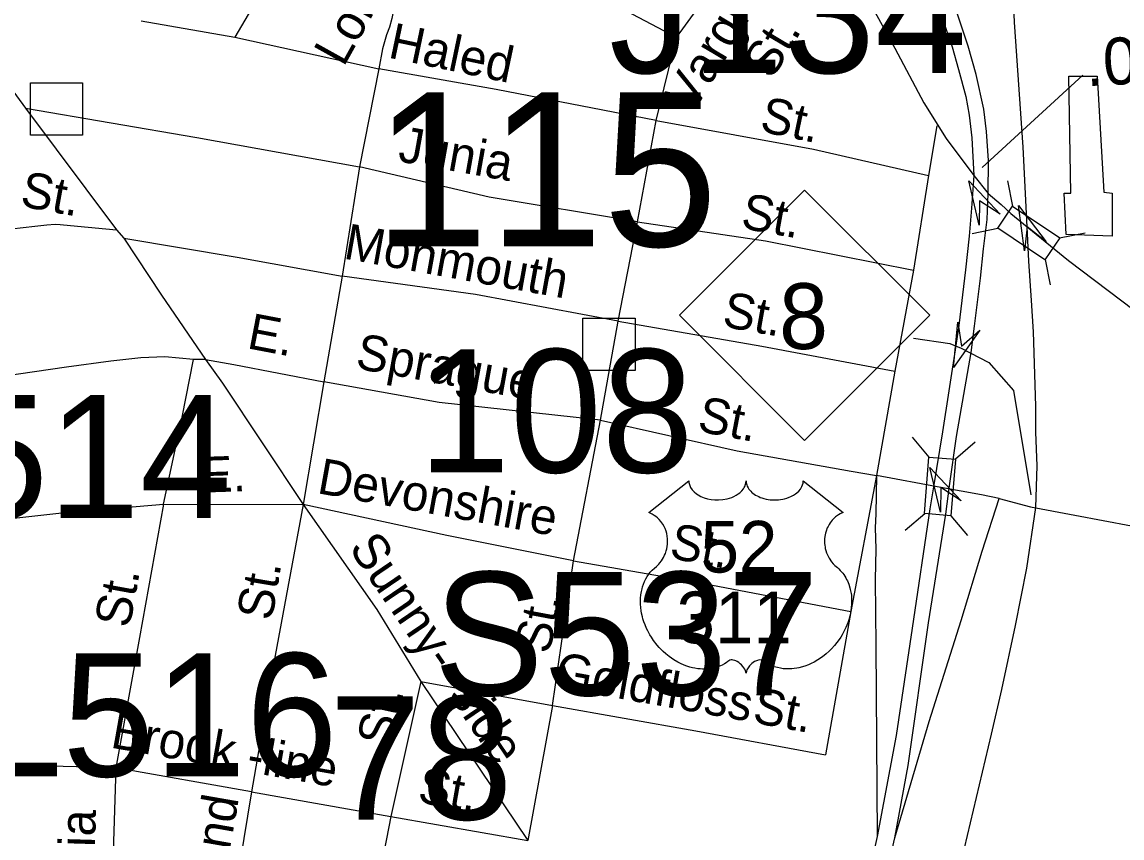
# Model space of a CAD drawing. Extents: x 1547597 to 1699558, y 810033 to 920809.
# Drawn here: x 1634436 to 1637363, y 845325 to 847496 of the extents above; entities that cross this region are included whole.
import ezdxf

# ---------------------------------------------------------------- set-up
doc = ezdxf.new("R2010")
doc.units = 0
for name, color, linetype in [('Exist Cultural Warehouse Building Footprint', 7, 'Continuous'), ('Exist Railroad Mainline', 7, 'Continuous'), ('Exist Railroad Siding', 7, 'Continuous'), ('Exist Road Non-System Structure Non-Sys Other CELL', 7, 'Continuous'), ('Exist Road Non-System Structure Non-Sys Other Number Label', 7, 'Continuous'), ('Exist Road Non-System Type 51', 7, 'Continuous'), ('Exist Road Non-System Type 51 Label', 7, 'Continuous'), ('Exist Road Primary Interstate Structure Cantilever Sign Number Label', 7, 'Continuous'), ('Exist Road Primary Interstate Structure Ovrhead Sign Number Label', 7, 'Continuous'), ('Exist Road Primary NC Shield CELL', 7, 'Continuous'), ('Exist Road Primary NC Shield Number Label', 7, 'Continuous'), ('Exist Road Primary US Divided Attributed', 7, 'Continuous'), ('Exist Road Primary US Ramp 1 Lane  Attributed', 7, 'Continuous'), ('Exist Road Primary US Shield CELL', 7, 'Continuous'), ('Exist Road Primary US Shield Number Label', 7, 'Continuous'), ('Exist Road Primary US Structure Standard Bridge CELL', 7, 'Continuous'), ('Exist Road Secondary Mileage Hundredths English Label', 7, 'Continuous'), ('Exist Road Secondary Structure Standard Bridge Attributed CELL', 7, 'Continuous'), ('Exist Road Secondary Structure Standard Bridge Number Label', 7, 'Continuous'), ('Exist Road Secondary Type 51 Attributed', 7, 'Continuous'), ('Exist Road Secondary Type 51 Undivided 4 Lane Attributed', 7, 'Continuous')]:
    doc.layers.add(name, color=color, linetype=linetype)

msp = doc.modelspace()

# ---------------------------------------------------------------- linework, layer by layer
at = {"layer": 'Exist Cultural Warehouse Building Footprint'}
msp.add_lwpolyline([(1637213.8, 846930.8), (1637208.9, 847040.9), (1637226, 847040.9), (1637221.1, 847351.5), (1637296.9, 847351.5), (1637314, 847043.3), (1637336, 847040.9), (1637336, 846925.9)], close=True, dxfattribs=at)
at = {"layer": 'Exist Railroad Mainline'}
msp.add_lwpolyline([(1636943.4, 845297.4), (1637015.2, 845601.3), (1637043.3, 845720.3), (1637078.9, 845890.4), (1637109, 846042.5), (1637133, 846203.8), (1637137.2, 846315.2), (1637133.7, 846404.7), (1637133.7, 846473.5), (1637126.8, 846671.9), (1637122.2, 846755.3), (1637114.6, 846859.5), (1637110.3, 846951.3), (1637099.3, 847162.6), (1637076.3, 847495.5), (1637063.1, 847801.1)], dxfattribs=at)
at = {"layer": 'Exist Railroad Siding'}
msp.add_lwpolyline([(1636807.9, 846655), (1636904.7, 846640.9), (1636934.7, 846628.6), (1637008.7, 846589.8), (1637073.8, 846515.8), (1637120.4, 846238.3)], dxfattribs=at)
at = {"layer": 'Exist Road Non-System Structure Non-Sys Other CELL'}
for points in [[(1634458.6, 847334.2), (1634597.6, 847334.2), (1634597.6, 847195.2), (1634458.6, 847195.2)], [(1635928.6, 846708), (1636067.6, 846708), (1636067.6, 846568.9), (1635928.6, 846568.9)]]:
    msp.add_lwpolyline(points, close=True, dxfattribs=at)
at = {"layer": 'Exist Road Non-System Type 51'}
for p, q in [((1635294.4, 847957.6), (1635003, 847455.9)), ((1634753.5, 847499.5), (1635003, 847455.9)), ((1635003, 847455.9), (1635386, 847371.8)), ((1636123.7, 847234.4), (1636177.2, 847455.2)), ((1634353.2, 847392.1), (1634446, 847267.2)), ((1635386, 847371.8), (1635333.8, 847110.5)), ((1634446, 847267.2), (1634688, 846943.2)), ((1636073.7, 846964.6), (1636123.7, 847234.4)), ((1636869.6, 847220.2), (1636848.2, 847087.8)), ((1635333.8, 847110.5), (1635287.8, 846820)), ((1636848.2, 847087.8), (1636808.2, 846835.5)), ((1636021.9, 846700.4), (1636073.7, 846964.6)), ((1634688, 846943.2), (1634707.7, 846921)), ((1635287.8, 846820), (1635239.4, 846538.8)), ((1636808.2, 846835.5), (1636758.1, 846566.8)), ((1635975.2, 846436.8), (1636021.9, 846700.4)), ((1634924.5, 846597.6), (1634892.5, 846598.1)), ((1636758.1, 846566.8), (1636709.5, 846289.8)), ((1635239.4, 846538.8), (1635184.4, 846211.8)), ((1635903.3, 846062.2), (1635975.2, 846436.8)), ((1636709.5, 846289.8), (1636641.2, 845927.2)), ((1634812.6, 846213.3), (1635184.4, 846211.8)), ((1635847.9, 845677.4), (1635903.3, 846062.2)), ((1636641.2, 845927.2), (1636573.4, 845546.2)), ((1635497, 845741), (1635417.4, 845382.2)), ((1635497, 845741), (1635782.3, 845318.5)), ((1635497, 845741), (1635847.9, 845677.4)), ((1635847.9, 845677.4), (1635782.3, 845318.5)), ((1634685.9, 845511.5), (1634296.1, 845521.4)), ((1634685.9, 845511.5), (1634673.5, 845099.7)), ((1635046.6, 845447.9), (1634685.9, 845511.5)), ((1635046.6, 845447.9), (1635006.8, 845202.6)), ((1635046.6, 845447.9), (1635417.4, 845382.2)), ((1635417.4, 845382.2), (1635328.3, 844915.5)), ((1635417.4, 845382.2), (1635782.3, 845318.5))]:
    msp.add_line(p, q, dxfattribs=at)
for points in [[(1636177.2, 847455.2), (1636325.9, 847659.2), (1636453.2, 847854.4)], [(1635553.8, 847812.3), (1635464.3, 847645.4), (1635428.7, 847549.7), (1635420.1, 847505.5), (1635414.1, 847482), (1635405.7, 847462.1), (1635395.7, 847425.1), (1635386, 847371.8)], [(1636177.2, 847455.2), (1635875.8, 847614.9), (1635553.8, 847812.3)], [(1636123.7, 847234.4), (1635697.6, 847316.4), (1635386, 847371.8)], [(1634446, 847267.2), (1634901.5, 847188.9), (1635333.8, 847110.5)], [(1636123.7, 847234.4), (1636541.5, 847157.5), (1636848.2, 847087.8)], [(1636073.7, 846964.6), (1635678.8, 847030), (1635333.8, 847110.5)], [(1636073.7, 846964.6), (1636413.9, 846914.1), (1636808.2, 846835.5)], [(1634183.8, 846921.1), (1634408.3, 846945.5), (1634470.2, 846952.7), (1634502.3, 846956), (1634524.4, 846957.8), (1634538.4, 846957.5), (1634584.3, 846952.7), (1634688, 846943.2)], [(1634707.7, 846921), (1634807.3, 846769.5), (1634924.5, 846597.6)], [(1634707.7, 846921), (1635008.6, 846870.3), (1635287.8, 846820)], [(1636021.9, 846700.4), (1635642.6, 846770.6), (1635287.8, 846820)], [(1636021.9, 846700.4), (1636404.6, 846633.5), (1636758.1, 846566.8)], [(1634892.5, 846598.1), (1634816.8, 846605.2), (1634752.7, 846602.3), (1634672.6, 846593.6), (1634554.5, 846577.3), (1634255.8, 846534)], [(1634812.6, 846213.3), (1634862.1, 846444.6), (1634892.5, 846598.1)], [(1634924.5, 846597.6), (1634969.6, 846534.9), (1635184.4, 846211.8)], [(1634924.5, 846597.6), (1635000.2, 846584.5), (1635239.4, 846538.8)], [(1635975.2, 846436.8), (1635546.5, 846484), (1635239.4, 846538.8)], [(1635975.2, 846436.8), (1636338.6, 846355), (1636642.4, 846301), (1636709.5, 846289.8)], [(1637035.7, 846228.6), (1636989.1, 846237.9), (1636880.3, 846257), (1636709.5, 846289.8)], [(1634286.1, 846161.6), (1634542.4, 846189.6), (1634812.6, 846213.3)], [(1634812.6, 846213.3), (1634749.2, 845858.4), (1634685.9, 845511.5)], [(1635184.4, 846211.8), (1635110.2, 845810.8), (1635046.6, 845447.9)], [(1635184.4, 846211.8), (1635380, 845932.6), (1635497, 845741)], [(1635903.3, 846062.2), (1635566.9, 846129.7), (1635184.4, 846211.8)], [(1637035.7, 846228.6), (1637119.5, 846206.2), (1637237, 846183.8), (1637387.9, 846155.8)], [(1635903.3, 846062.2), (1636254.7, 846001.1), (1636641.2, 845927.2)], [(1635847.9, 845677.4), (1636228.5, 845609.6), (1636573.4, 845546.2)]]:
    msp.add_lwpolyline(points, dxfattribs=at)
at = {"layer": 'Exist Road Primary NC Shield CELL'}
msp.add_lwpolyline([(1636185.3, 846715.6), (1636518.3, 847048.6), (1636851.3, 846715.6), (1636518.3, 846382.6)], close=True, dxfattribs=at)
at = {"layer": 'Exist Road Primary US Divided Attributed'}
for points in [[(1637006.4, 847039.5), (1637007.7, 847127.9), (1637002.4, 847204.3), (1636995, 847264.5), (1636974.9, 847356.3), (1636953.5, 847432), (1636922, 847525.1), (1636883.1, 847609.5), (1636841.6, 847685.2), (1636766.6, 847797.7), (1636662.1, 847945), (1636609.9, 848014.7), (1636565.7, 848077.7)], [(1636543.6, 848036.8), (1636638, 847906.2), (1636727.7, 847780.9), (1636813.5, 847653.7), (1636853.7, 847578.7), (1636883.1, 847509.7), (1636910.6, 847430), (1636927.3, 847369.7), (1636947.4, 847297.4), (1636956.1, 847248.5), (1636963.5, 847187.5), (1636968.2, 847087.7)], [(1636968.2, 847087.7), (1636962.3, 847000.4), (1636956.3, 846926.4), (1636946.3, 846836.4), (1636928.3, 846688.3), (1636920.1, 846635.1)], [(1636961.1, 846616.5), (1636970.3, 846686.3), (1636986.3, 846814.4), (1636994.3, 846892.4), (1637004.3, 846970.4), (1637006.4, 847039.5)], [(1636920.1, 846635.1), (1636884.7, 846405.4), (1636861, 846259.6)], [(1636904.1, 846262.2), (1636922, 846393.1), (1636961.1, 846616.5)], [(1636757.9, 845325.2), (1636793.4, 845517.3), (1636847.4, 845897.7), (1636894, 846186.1), (1636904.1, 846262.2)], [(1636861, 846259.6), (1636851.1, 846201), (1636804.5, 845882.8), (1636761.7, 845597.5), (1636711.3, 845328.9)], [(1636650.1, 844976.1), (1636675.2, 845025.3), (1636693.4, 845071.9), (1636717.7, 845146.9), (1636757.9, 845325.2)], [(1636711.3, 845328.9), (1636687.5, 845220.8), (1636654.5, 845120.7)]]:
    msp.add_lwpolyline(points, dxfattribs=at)
at = {"layer": 'Exist Road Primary US Ramp 1 Lane  Attributed'}
for points in [[(1636709.5, 846289.8), (1636707.6, 846187.2), (1636705.7, 846149.9), (1636707.6, 846093.9), (1636705.7, 846011.9), (1636707.6, 845838), (1636711.3, 845328.9)], [(1636757.9, 845325.2), (1636849.3, 845634.8), (1636935, 845903.3), (1636990.9, 846088), (1637035.7, 846228.6)]]:
    msp.add_lwpolyline(points, dxfattribs=at)
at = {"layer": 'Exist Road Primary US Shield CELL'}
msp.add_lwpolyline([(1636210.4, 846275.1), (1636210.7, 846270.7), (1636211.8, 846265.5), (1636212.6, 846262.8), (1636215, 846257.7), (1636219, 846251.6), (1636224.7, 846245.6), (1636231, 846240.4), (1636235.3, 846237.6), (1636242.5, 846233.8), (1636250.7, 846230.3), (1636259.9, 846227.7), (1636269.3, 846225.8), (1636279.5, 846224.6), (1636289.6, 846224.5), (1636300.5, 846225.3), (1636312.6, 846227.6), (1636318.2, 846229), (1636324.4, 846231.2), (1636330.1, 846233.6), (1636336.5, 846237), (1636341.6, 846240.2), (1636345.6, 846243.1), (1636351.2, 846248.5), (1636355.7, 846254.1), (1636357.6, 846257.2), (1636359.2, 846260.3), (1636361.4, 846266.7), (1636362.1, 846269.5), (1636362.5, 846275.4), (1636362.9, 846270.4), (1636363.4, 846267.3), (1636364.2, 846264.3), (1636365.4, 846261.1), (1636367.7, 846256.6), (1636370.2, 846252.8), (1636375, 846247.3), (1636377.9, 846244.5), (1636380.6, 846242.3), (1636387.8, 846237.3), (1636396.3, 846233.1), (1636400.4, 846231.2), (1636404.7, 846229.7), (1636410.1, 846228.1), (1636415.7, 846226.8), (1636421.2, 846225.8), (1636426.8, 846225), (1636432.6, 846224.6), (1636437.3, 846224.5), (1636443.1, 846224.5), (1636448.4, 846224.8), (1636453.9, 846225.5), (1636459.9, 846226.5), (1636464.7, 846227.5), (1636471.1, 846229.2), (1636476.9, 846231.3), (1636482, 846233.5), (1636488.6, 846237), (1636493.9, 846240.3), (1636497.8, 846243.4), (1636502.5, 846247.7), (1636506.9, 846252.8), (1636509.4, 846256.5), (1636511.3, 846260.3), (1636513, 846264.3), (1636514, 846268.6), (1636514.5, 846272.3), (1636514.6, 846275.5), (1636620.9, 846190.8), (1636618.4, 846189.9), (1636612.6, 846187), (1636608, 846184.3), (1636600.7, 846179.2), (1636597.6, 846176.4), (1636594.4, 846173.4), (1636591.5, 846170.3), (1636589, 846167.3), (1636585.9, 846163), (1636583.2, 846158.8), (1636580.5, 846154.1), (1636578.5, 846150), (1636575.2, 846141.4), (1636573.6, 846136), (1636572.6, 846131.4), (1636571.4, 846122), (1636571.1, 846117.4), (1636571.1, 846113), (1636571.3, 846108.3), (1636571.8, 846103.8), (1636572.6, 846099), (1636573.3, 846094.9), (1636574.6, 846089.8), (1636576.5, 846083.9), (1636578.9, 846078.2), (1636583.7, 846069), (1636590, 846059.5), (1636594.4, 846054.3), (1636598.8, 846049.7), (1636605.4, 846044.2), (1636608.9, 846041.1), (1636613, 846037), (1636619.7, 846029.3), (1636622.3, 846025.6), (1636625.1, 846021.6), (1636627.6, 846017.3), (1636630.1, 846012.8), (1636632.1, 846008.9), (1636635.8, 845999.8), (1636638.6, 845990.9), (1636639.8, 845986.3), (1636641.8, 845975.8), (1636642.6, 845970.7), (1636643.4, 845960.5), (1636643.4, 845948.2), (1636642.5, 845936.5), (1636640.3, 845922.9), (1636638.5, 845914.7), (1636635.7, 845905.2), (1636633, 845897), (1636628.1, 845884.9), (1636623.8, 845876.1), (1636618.2, 845865.8), (1636614.4, 845859.6), (1636609.9, 845852.9), (1636604.3, 845845.3), (1636597.8, 845837.1), (1636590, 845828.5), (1636583.6, 845822.2), (1636575.3, 845814.8), (1636570.3, 845810.6), (1636563.2, 845805.2), (1636553.4, 845798.7), (1636543.7, 845793.1), (1636535.5, 845788.9), (1636528.2, 845785.7), (1636518.8, 845782.2), (1636503.1, 845777.8), (1636497.4, 845776.6), (1636490.6, 845775.6), (1636484.3, 845775), (1636478.1, 845774.6), (1636469.8, 845774.6), (1636461.6, 845775.3), (1636453.8, 845776.4), (1636445.7, 845778.1), (1636437.3, 845780.6), (1636429.6, 845783.6), (1636421.8, 845787.4), (1636408.6, 845795.7), (1636404.8, 845797.7), (1636402.7, 845798.3), (1636397.6, 845798.6), (1636392.8, 845797.5), (1636388, 845795.6), (1636385, 845794), (1636381.1, 845791.5), (1636378.1, 845789.1), (1636374.4, 845785.6), (1636371.9, 845782.7), (1636370, 845780.5), (1636366.3, 845774.6), (1636365, 845771.9), (1636363.6, 845768.3), (1636362.4, 845763), (1636360.7, 845769.7), (1636358.8, 845774.1), (1636356.5, 845777.8), (1636354.2, 845781.2), (1636350.4, 845785.4), (1636347.1, 845788.6), (1636343.1, 845791.9), (1636338.8, 845794.5), (1636335.4, 845796.2), (1636332.3, 845797.4), (1636328.4, 845798.4), (1636325.3, 845798.6), (1636322.7, 845798.6), (1636319.2, 845797.7), (1636314.4, 845794.3), (1636309.8, 845791.1), (1636304.9, 845788.1), (1636299, 845784.9), (1636294.6, 845782.9), (1636289.5, 845780.9), (1636283.5, 845778.9), (1636276.9, 845777.2), (1636270.2, 845775.9), (1636264.3, 845774.9), (1636258, 845774.4), (1636252.3, 845774.2), (1636246.3, 845774.2), (1636240.7, 845774.7), (1636234.3, 845775.3), (1636226.2, 845776.4), (1636219.6, 845778), (1636212.6, 845779.8), (1636205.3, 845782.1), (1636197.6, 845785), (1636187.9, 845789.3), (1636181.2, 845792.7), (1636170.6, 845798.8), (1636158.2, 845807.4), (1636148.8, 845815), (1636141.9, 845821.2), (1636131.8, 845831.5), (1636125.9, 845838.2), (1636116.6, 845850.3), (1636110.6, 845859), (1636106.8, 845865.4), (1636101.1, 845875.7), (1636098, 845882.2), (1636094, 845891.6), (1636090.8, 845900.2), (1636088.2, 845908.4), (1636086.8, 845913.6), (1636084.8, 845922.7), (1636083.5, 845929.2), (1636082.3, 845938), (1636081.7, 845947.4), (1636081.6, 845956), (1636081.8, 845963.1), (1636082.6, 845971.5), (1636084, 845980.4), (1636085.7, 845988), (1636087.2, 845993.4), (1636089.5, 846000.1), (1636092.5, 846007.4), (1636096, 846014.5), (1636099.4, 846020.3), (1636103.6, 846026.6), (1636107.7, 846031.9), (1636113.1, 846037.8), (1636118.8, 846043.2), (1636124, 846047.4), (1636130.1, 846053.5), (1636133.3, 846057.1), (1636137.2, 846062.2), (1636140.2, 846066.9), (1636142.7, 846071.1), (1636145.9, 846077.3), (1636147.9, 846082), (1636150.3, 846089.1), (1636151.5, 846094.1), (1636152.8, 846100.6), (1636153.6, 846106.7), (1636153.9, 846114.3), (1636153.7, 846120.6), (1636152.9, 846127.9), (1636151.5, 846135), (1636149.9, 846141.1), (1636147.2, 846148.2), (1636144.8, 846153.3), (1636140.8, 846160.3), (1636136.2, 846166.7), (1636131.6, 846172), (1636126.8, 846176.7), (1636122.3, 846180.2), (1636118, 846183.3), (1636112.6, 846186.6), (1636107.4, 846189.2), (1636104.1, 846190.5)], close=True, dxfattribs=at)
at = {"layer": 'Exist Road Primary US Structure Standard Bridge CELL'}
for p, q in [((1637057.7, 847073.6), (1637071.2, 847005.9)), ((1636964.3, 846933.7), (1637032, 846947.2)), ((1637196.7, 846921.8), (1637264.3, 846935.3)), ((1637158.4, 846864.4), (1637171.9, 846796.7)), ((1636804, 846391), (1636848.8, 846338.5)), ((1636971.7, 846377.8), (1636919.2, 846333)), ((1636838.3, 846187.8), (1636785.8, 846143)), ((1636907.1, 846182.4), (1636951.9, 846130))]:
    msp.add_line(p, q, dxfattribs=at)
for points in [[(1637071.2, 847005.9), (1637196.9, 846922), (1637157.7, 846863.3), (1637032, 846947.2)], [(1636919.2, 846333), (1636907.4, 846182.4), (1636837, 846187.9), (1636848.8, 846338.5)]]:
    msp.add_lwpolyline(points, close=True, dxfattribs=at)
at = {"layer": 'Exist Road Secondary Mileage Hundredths English Label'}
msp.add_line((1636990.3, 847108.5), (1637258.2, 847355), dxfattribs=at)
at = {"layer": 'Exist Road Secondary Structure Standard Bridge Attributed CELL'}
for points in [[(1636982.9, 846955.1), (1636954.8, 847073.7), (1637038.5, 846985.1), (1636983.7, 847020.1)], [(1637102.9, 846886.8), (1637086.9, 847007.6), (1637161.2, 846911), (1637110.3, 846951.3)], [(1636984.7, 846676.2), (1636914.7, 846576.4), (1636925.4, 846697.8), (1636935.6, 846633.7)], [(1636879.5, 846192), (1636851.3, 846310.7), (1636935, 846222), (1636880.3, 846257)]]:
    msp.add_lwpolyline(points, close=True, dxfattribs=at)
at = {"layer": 'Exist Road Secondary Type 51 Attributed'}
for points in [[(1636968.2, 847087.7), (1637006.4, 847039.5)], [(1637006.4, 847039.5), (1637040.8, 847010.3), (1637066.5, 846986.5), (1637110.3, 846951.3)], [(1637110.3, 846951.3), (1637220.2, 846861.4), (1637394.8, 846729), (1637440.6, 846695.5), (1637495.3, 846660.2), (1637567.6, 846607.3), (1637648.7, 846554.4), (1637694.6, 846531.4), (1637731.6, 846517.3), (1637752.8, 846508.5), (1637782.7, 846503.2), (1637846.2, 846487.3), (1637932.6, 846480.2), (1638083, 846472.8), (1638232.6, 846458.6), (1638619.9, 846426.5), (1638815.7, 846407.5), (1638989.3, 846396.8), (1639256.3, 846372.8)]]:
    msp.add_lwpolyline(points, dxfattribs=at)
at = {"layer": 'Exist Road Secondary Type 51 Undivided 4 Lane Attributed'}
msp.add_lwpolyline([(1636152.4, 848018.5), (1636342.3, 847910), (1636462.8, 847833.6), (1636522.6, 847782.6), (1636633.1, 847654.5), (1636758.2, 847426.1), (1636835, 847281.1), (1636895.2, 847185.8), (1636968.2, 847087.7)], dxfattribs=at)

# ---------------------------------------------------------------- texts
at = {"layer": 'Exist Road Non-System Structure Non-Sys Other Number Label'}
msp.add_text('J134', height=328.08, dxfattribs=at).set_placement((1635998.1, 847360.2))
at = {"layer": 'Exist Road Non-System Type 51 Label'}
for s, rotation, p in [('Lomond', 60.9015, (1635291.8, 847374.2)), ('Vargrave', 59.2313, (1636222.2, 847252.1)), ('Haled', 348.1372, (1635407.5, 847401.9)), ('St.', 59.2313, (1636432, 847340.8)), ('St.', 348.1071, (1636396.1, 847205.8)), ('Junia', 349.882, (1635434.1, 847125.9)), ('St.', 349.6437, (1634428.8, 847006.4)), ('St.', 349.6437, (1636345.8, 846948.1)), ('Monmouth', 349.7648, (1635289.2, 846867)), ('St.', 349.9273, (1636296.4, 846686.1)), ('E.', 349.1878, (1635032.2, 846628.5)), ('Sprague', 349.7775, (1635320.7, 846574.7)), ('St.', 349.1311, (1636230.2, 846407.9)), ('E.', 1.9459, (1634913, 846243.7)), ('Devonshire', 349.7449, (1635218.7, 846242.8)), ('St.', 349.0456, (1636155.7, 846070.4)), ('Sunny-  side', 304.2284, (1635303.9, 846096.3)), ('St.', 80.4418, (1635101, 845900.8)), ('St.', 79.6624, (1634722.3, 845881.2)), ('St.', 79.2872, (1635840, 845812.2)), ('Goldfloss', 349.9055, (1635849.9, 845727)), ('St.', 77.5017, (1635419, 845563.6)), ('St.', 349.5777, (1636376.8, 845632.4)), ('Brook -line', 349.9444, (1634669.1, 845565.8)), ('St.', 350.1062, (1635486, 845420.2)), ('Lomond', 80.0593, (1634934.3, 844978.6)), ('Patria', 88.2795, (1634623.3, 845067.1))]:
    msp.add_text(s, height=95, rotation=rotation, dxfattribs=at).set_placement(p)
at = {"layer": 'Exist Road Primary Interstate Structure Cantilever Sign Number Label'}
for s, p in [('L514', (1634018, 846175.9)), ('L516', (1634300.1, 845488.5))]:
    msp.add_text(s, height=328.08, dxfattribs=at).set_placement(p)
at = {"layer": 'Exist Road Primary Interstate Structure Ovrhead Sign Number Label'}
msp.add_text('S537', height=328.08, dxfattribs=at).set_placement((1635531.4, 845704.6))
at = {"layer": 'Exist Road Primary NC Shield Number Label'}
msp.add_text('8', height=175, dxfattribs=at).set_placement((1636450.4, 846625.9))
at = {"layer": 'Exist Road Primary US Shield Number Label'}
for s, p in [('52', (1636241.4, 846031.1)), ('311', (1636177.5, 845843.1))]:
    msp.add_text(s, height=137.5, dxfattribs=at).set_placement(p)
at = {"layer": 'Exist Road Secondary Mileage Hundredths English Label'}
msp.add_text('.01', height=125, rotation=3.0274, dxfattribs=at).set_placement((1637268.6, 847325))
at = {"layer": 'Exist Road Secondary Structure Standard Bridge Number Label'}
for s, height, p in [('115', 410.1, (1635372.1, 846899.1)), ('108', 328.08, (1635490.6, 846297.4)), ('78', 328.08, (1635253.6, 845373.9))]:
    msp.add_text(s, height=height, dxfattribs=at).set_placement(p)

doc.saveas('drawing.dxf')
